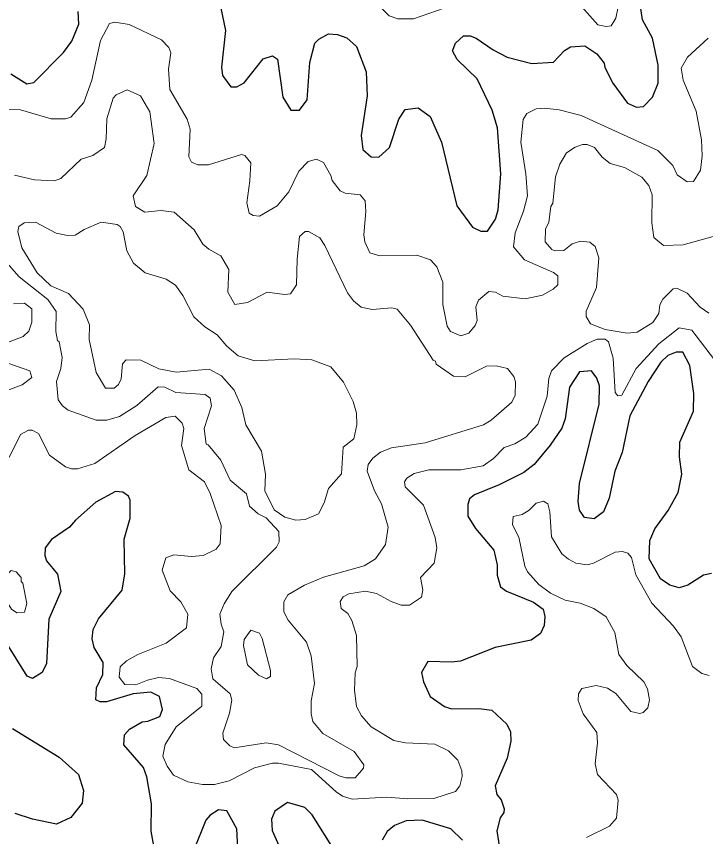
# Model space of a CAD drawing. Extents: x 763.2 to 816.8, y 7896.5 to 7952.7.
# Drawn here: x 802.423 to 805.166, y 7903.788 to 7907.052 of the extents above; entities that cross this region are included whole.
import ezdxf

# ---------------------------------------------------------------- set-up
doc = ezdxf.new("R2010")
doc.units = 0
doc.header["$LTSCALE"] = 0.064
doc.layers.add('1', color=7, linetype='Continuous', lineweight=25)
doc.layers.add('2', color=7, linetype='Continuous', lineweight=13)

msp = doc.modelspace()

# ---------------------------------------------------------------- linework, layer by layer
at = {"layer": '1'}
for points in [[(803.2368, 7907.0852), (803.2548, 7906.9966), (803.2389, 7906.8503), (803.2432, 7906.8172), (803.2767, 7906.7717), (803.3002, 7906.7715), (803.3289, 7906.788), (803.4048, 7906.8828), (803.4414, 7906.8956), (803.4615, 7906.8818), (803.4826, 7906.7304), (803.5142, 7906.679), (803.5496, 7906.6783), (803.5805, 7906.7196), (803.5911, 7906.8682), (803.6107, 7906.9459), (803.6267, 7906.962), (803.6644, 7906.9831), (803.7005, 7906.98), (803.7373, 7906.9663), (803.776, 7906.9322), (803.8153, 7906.8312), (803.8188, 7906.736), (803.7943, 7906.5775), (803.8018, 7906.5221), (803.8352, 7906.4938), (803.8652, 7906.4917)], [(804.0695, 7906.6535), (804.1146, 7906.5512), (804.1755, 7906.2982), (804.2378, 7906.2135), (804.2716, 7906.1979), (804.2979, 7906.1981), (804.3298, 7906.2455), (804.34, 7906.2824), (804.3512, 7906.4256), (804.3377, 7906.6087), (804.3168, 7906.6793), (804.2565, 7906.8034), (804.1768, 7906.8805), (804.1579, 7906.9153), (804.1702, 7906.945), (804.2024, 7906.9745), (804.228, 7906.975), (804.2527, 7906.9653), (804.3201, 7906.9193), (804.3755, 7906.8901), (804.4737, 7906.865), (804.5604, 7906.8697), (804.6044, 7906.9159), (804.6279, 7906.9311), (804.6846, 7906.9351), (804.7324, 7906.9028), (804.7618, 7906.8665), (804.7643, 7906.8481), (804.7962, 7906.7863), (804.8549, 7906.7068), (804.8902, 7906.691), (804.9184, 7906.694), (804.9548, 7906.7309), (804.9775, 7906.7862), (804.9773, 7906.8585), (804.954, 7906.966), (804.9149, 7907.0384), (804.9059, 7907.1002)], [(802.3998, 7906.824), (802.4645, 7906.7837), (802.4913, 7906.7885), (802.6105, 7906.9089), (802.6429, 7906.9538), (802.6714, 7907.0205), (802.668, 7907.0721)], [(803.8652, 7906.4917), (803.9069, 7906.53), (803.9442, 7906.6436), (803.9699, 7906.6818), (804.0212, 7906.6876), (804.0695, 7906.6535)], [(805.1895, 7904.8353), (805.1567, 7904.8286), (805.0956, 7904.7886), (805.0609, 7904.7784), (805.0237, 7904.7887), (804.9867, 7904.8134), (804.9416, 7904.8931), (804.9431, 7904.9668), (804.9643, 7905.0126), (805.0173, 7905.0859), (805.0564, 7905.1581), (805.0711, 7905.2305), (805.0613, 7905.2989), (805.0631, 7905.358), (805.117, 7905.4807), (805.1188, 7905.5519), (805.1027, 7905.6634), (805.0752, 7905.7161), (805.0481, 7905.716), (805.015, 7905.7027), (804.987, 7905.6768), (804.9372, 7905.5996), (804.8639, 7905.4627), (804.8332, 7905.317), (804.8047, 7905.2423), (804.782, 7905.1353), (804.7587, 7905.0803), (804.7219, 7905.0526), (804.6837, 7905.0575), (804.6642, 7905.0872), (804.6587, 7905.1215), (804.6636, 7905.1937), (804.7423, 7905.5085), (804.744, 7905.5814), (804.7324, 7905.6128), (804.712, 7905.642), (804.6643, 7905.6374), (804.6243, 7905.5773), (804.6074, 7905.4502), (804.5929, 7905.414), (804.5464, 7905.3459), (804.4827, 7905.2693), (804.4422, 7905.2366), (804.3444, 7905.1884), (804.2456, 7905.1489), (804.2263, 7905.1321), (804.2193, 7905.1098), (804.2199, 7905.0639), (804.25, 7905.0143), (804.3223, 7904.9276), (804.3363, 7904.87), (804.3355, 7904.8291), (804.3495, 7904.7819), (804.3729, 7904.7656), (804.4801, 7904.7215), (804.5187, 7904.6937), (804.5254, 7904.6645), (804.5237, 7904.6284), (804.5083, 7904.5959), (804.4709, 7904.5699), (804.3276, 7904.541), (804.1895, 7904.487), (804.1549, 7904.4823), (804.0598, 7904.4855), (804.0344, 7904.441), (804.0424, 7904.4048), (804.069, 7904.3459), (804.127, 7904.3062), (804.1542, 7904.2964), (804.2634, 7904.2979), (804.315, 7904.2912), (804.3745, 7904.2364), (804.3885, 7904.2056), (804.3906, 7904.1675), (804.3764, 7904.1008)], [(802.9726, 7903.7377), (802.9594, 7903.81), (802.9609, 7903.9184), (802.9412, 7904.0268), (802.9279, 7904.063), (802.8495, 7904.1536), (802.8524, 7904.1938), (802.8724, 7904.2158), (802.9236, 7904.2448), (802.9452, 7904.2474), (802.9931, 7904.2667), (803.0034, 7904.294), (802.9923, 7904.3464), (802.9579, 7904.3636), (802.8879, 7904.357), (802.781, 7904.3246), (802.7563, 7904.3245), (802.7393, 7904.3327), (802.741, 7904.3801), (802.7666, 7904.4337), (802.7685, 7904.4813), (802.7322, 7904.5413), (802.7244, 7904.5757), (802.7277, 7904.6119), (802.7492, 7904.6551), (802.8437, 7904.7692), (802.8535, 7904.8337), (802.8513, 7904.9718), (802.8751, 7905.0549), (802.8753, 7905.1271), (802.8685, 7905.1426), (802.8458, 7905.1583), (802.8175, 7905.162), (802.7384, 7905.1192), (802.6575, 7905.0478), (802.6338, 7905.0196), (802.5622, 7904.9705), (802.5374, 7904.9375), (802.5355, 7904.9069), (802.542, 7904.8856), (802.5863, 7904.8331), (802.5991, 7904.764), (802.5517, 7904.6539), (802.5417, 7904.4772), (802.5245, 7904.442), (802.4871, 7904.4169), (802.4658, 7904.4266), (802.378, 7904.5669)], [(802.4065, 7904.218), (802.5928, 7904.1041), (802.6703, 7904.036), (802.6895, 7903.9717), (802.6848, 7903.9209), (802.6386, 7903.8643), (802.5815, 7903.8381), (802.4869, 7903.8578), (802.417, 7903.88)], [(804.3764, 7904.1008), (804.3283, 7903.9902), (804.3347, 7903.9553), (804.3525, 7903.9347), (804.3642, 7903.8987), (804.3626, 7903.8841)], [(803.6915, 7903.7295), (803.5992, 7903.8752), (803.5709, 7903.9041), (803.5017, 7903.9234), (803.4507, 7903.8899), (803.4378, 7903.8583), (803.4412, 7903.8125), (803.4883, 7903.7047)], [(803.3074, 7903.6618), (803.2995, 7903.8191), (803.2603, 7903.8908), (803.2267, 7903.8949), (803.1944, 7903.8739), (803.1763, 7903.8535), (803.1268, 7903.7311)], [(804.3626, 7903.8841), (804.3479, 7903.8635), (804.3351, 7903.8107), (804.3481, 7903.7258)], [(804.1983, 7903.7737), (804.1516, 7903.8199), (804.0375, 7903.8541), (803.9741, 7903.851), (803.9273, 7903.8329), (803.8984, 7903.8088), (803.8783, 7903.7748)]]:
    msp.add_lwpolyline(points, dxfattribs=at)
at = {"layer": '2'}
for points in [[(803.7188, 7907.1652), (803.7535, 7907.1691), (803.8254, 7907.1346), (803.9056, 7907.0545), (803.9404, 7907.0428), (804.0035, 7907.0428)], [(804.6628, 7907.1021), (804.737, 7907.0186), (804.7703, 7907.0113), (804.7902, 7907.0151), (804.8085, 7907.0453), (804.8264, 7907.1369)], [(804.0035, 7907.0428), (804.1245, 7907.085)], [(805.1172, 7906.395), (805.0928, 7906.3943), (805.0527, 7906.4222), (805.0348, 7906.4589), (804.975, 7906.5184), (804.6701, 7906.6579), (804.583, 7906.6807), (804.523, 7906.6874), (804.4913, 7906.6837), (804.4538, 7906.6663), (804.4398, 7906.6415), (804.4302, 7906.5513), (804.4499, 7906.4256), (804.4565, 7906.3383), (804.4415, 7906.2776), (804.4083, 7906.1907), (804.4009, 7906.1355), (804.4447, 7906.0834), (804.5601, 7906.0324), (804.5771, 7906.0192), (804.5781, 7905.9837), (804.5592, 7905.9662), (804.5171, 7905.9434), (804.4474, 7905.9284), (804.3582, 7905.9383), (804.3291, 7905.9546), (804.3026, 7905.957), (804.2613, 7905.9228), (804.2512, 7905.8964), (804.256, 7905.8424), (804.2479, 7905.8221), (804.223, 7905.7922), (804.191, 7905.7809), (804.151, 7905.7988), (804.1372, 7905.8198), (804.1197, 7905.9062), (804.1195, 7905.9948), (804.096, 7906.0554), (804.0706, 7906.0834), (804.0166, 7906.1021), (803.8689, 7906.0993), (803.8289, 7906.1111), (803.8095, 7906.1552), (803.8059, 7906.1835), (803.8139, 7906.2751), (803.8103, 7906.3177), (803.7905, 7906.3421), (803.7309, 7906.349), (803.7117, 7906.3575), (803.6798, 7906.3993), (803.6745, 7906.419), (803.6444, 7906.4704), (803.6176, 7906.4835), (803.5842, 7906.4743), (803.5462, 7906.4358), (803.5069, 7906.3546), (803.4608, 7906.2988), (803.3904, 7906.2572), (803.3649, 7906.2592), (803.3488, 7906.2693), (803.3391, 7906.3096), (803.3522, 7906.3984), (803.3553, 7906.4692), (803.3322, 7906.4984), (803.3186, 7906.5032), (803.187, 7906.4608), (803.1447, 7906.4608), (803.1191, 7906.4718), (803.1089, 7906.4936), (803.1137, 7906.603), (803.1028, 7906.643), (803.0335, 7906.7617), (803.0284, 7906.842), (803.0366, 7906.9067), (803.0287, 7906.9281), (802.9997, 7906.959), (802.8715, 7907.0196), (802.8138, 7907.0292), (802.7937, 7907.0241), (802.757, 7906.9559), (802.7227, 7906.7985), (802.6914, 7906.7091), (802.6398, 7906.6513), (802.6184, 7906.6449), (802.5607, 7906.6449), (802.4389, 7906.6798), (802.3398, 7906.6825)], [(805.1764, 7906.9653), (805.093, 7906.8903), (805.0679, 7906.8462), (805.0762, 7906.7988)], [(805.0762, 7906.7988), (805.1275, 7906.6745), (805.1496, 7906.5605), (805.1515, 7906.4979), (805.145, 7906.4402), (805.1172, 7906.395)], [(803.5044, 7904.65), (803.4871, 7904.6827), (803.487, 7904.7229), (803.5034, 7904.7499), (803.5692, 7904.7887), (803.6453, 7904.8209), (803.8063, 7904.8655), (803.8522, 7904.8935), (803.8913, 7904.9502), (803.9023, 7905.0201), (803.876, 7905.1122), (803.8482, 7905.1648), (803.8191, 7905.2423), (803.8224, 7905.2692), (803.8407, 7905.2942), (803.8714, 7905.3178), (803.915, 7905.3358), (804.0497, 7905.3557), (804.2823, 7905.4271), (804.3123, 7905.4457), (804.3943, 7905.5166), (804.4073, 7905.5449), (804.4088, 7905.5973), (804.4026, 7905.6196), (804.3774, 7905.6504), (804.3316, 7905.662), (804.2938, 7905.6602), (804.2081, 7905.618), (804.1623, 7905.6208), (804.0939, 7905.6684), (804.0913, 7905.6798), (804.0812, 7905.6845), (803.9907, 7905.8235), (803.9384, 7905.8869), (803.9167, 7905.8921), (803.8392, 7905.8857), (803.7944, 7905.8957), (803.7647, 7905.9202), (803.7402, 7905.9524), (803.6508, 7906.1409), (803.6302, 7906.1708), (803.5856, 7906.196), (803.572, 7906.1957), (803.5494, 7906.1758), (803.5395, 7906.086), (803.5378, 7905.9833), (803.5139, 7905.9475), (803.4901, 7905.9449), (803.4205, 7905.9543), (803.3422, 7905.9136), (803.2924, 7905.9059), (803.2636, 7905.9549), (803.2676, 7906.0454), (803.2368, 7906.0989), (803.1884, 7906.1252), (803.1651, 7906.1454), (803.1296, 7906.2033), (803.0511, 7906.2732), (802.9977, 7906.2801), (802.9344, 7906.2735), (802.8966, 7906.2952), (802.8875, 7906.3384), (802.9411, 7906.4188), (802.9707, 7906.5461), (802.9542, 7906.6727), (802.9159, 7906.7359), (802.864, 7906.7597), (802.819, 7906.7405), (802.8079, 7906.7262), (802.7821, 7906.6448), (802.7801, 7906.5651), (802.7732, 7906.5298), (802.7262, 7906.498), (802.6806, 7906.4846), (802.5994, 7906.4067), (802.5737, 7906.3984), (802.4942, 7906.4017), (802.4147, 7906.42)], [(805.1954, 7906.1763), (805.0767, 7906.1427), (804.9983, 7906.1402), (804.9595, 7906.1717), (804.9513, 7906.231), (804.9527, 7906.3418), (804.9401, 7906.3788), (804.9117, 7906.4129), (804.8429, 7906.4505), (804.7863, 7906.4668), (804.754, 7906.4921), (804.723, 7906.5309), (804.6944, 7906.5424), (804.6761, 7906.5427), (804.6459, 7906.5323), (804.6119, 7906.5087), (804.5855, 7906.4643), (804.5684, 7906.4138), (804.5583, 7906.309), (804.5499, 7906.2959), (804.542, 7906.2337), (804.5288, 7906.2053), (804.5272, 7906.1547), (804.5535, 7906.1244), (804.5659, 7906.119), (804.6015, 7906.1203), (804.6346, 7906.1471), (804.6675, 7906.1583), (804.7049, 7906.1538), (804.7256, 7906.1368), (804.7407, 7906.0909), (804.7313, 7905.9736), (804.6898, 7905.8795), (804.6902, 7905.8574), (804.7077, 7905.8286), (804.7653, 7905.8061), (804.8534, 7905.7919), (804.8934, 7905.796), (804.9556, 7905.8342), (804.9789, 7905.8699), (804.9834, 7905.9046), (804.996, 7905.9273), (805.036, 7905.9681), (805.0516, 7905.9705), (805.092, 7905.951), (805.1445, 7905.8944), (805.1784, 7905.8715)], [(802.3573, 7906.1018), (802.4332, 7906.0158), (802.5479, 7905.9255), (802.5809, 7905.878), (802.5797, 7905.7985), (802.5861, 7905.7619), (802.5929, 7905.7567)], [(802.4104, 7905.9088), (802.4548, 7905.9116), (802.4843, 7905.8879), (802.4844, 7905.8354), (802.4719, 7905.7993), (802.4491, 7905.7786), (802.3629, 7905.7456)], [(803.7234, 7904.7427), (803.7463, 7904.7544), (803.8115, 7904.7647), (803.8564, 7904.756), (803.9148, 7904.7234), (803.9543, 7904.7089), (803.9866, 7904.7096), (804.0343, 7904.7412), (804.0408, 7904.7698), (804.031, 7904.8199), (804.0849, 7904.8758), (804.0964, 7904.9372), (804.0896, 7904.9781), (804.0428, 7905.107), (803.9702, 7905.1795), (803.967, 7905.1995), (803.9772, 7905.2152), (804.0057, 7905.2328), (804.0639, 7905.2477), (804.1917, 7905.248), (804.2801, 7905.2632), (804.3217, 7905.2923), (804.3642, 7905.3361), (804.4058, 7905.3508), (804.4499, 7905.3778), (804.4984, 7905.4295), (804.5349, 7905.5407), (804.5422, 7905.6118), (804.5517, 7905.6417), (804.6032, 7905.6931), (804.6947, 7905.7508), (804.7342, 7905.7683), (804.7654, 7905.7679), (804.7786, 7905.7572), (804.7983, 7905.6926), (804.8051, 7905.5554), (804.8161, 7905.5424), (804.8318, 7905.545), (804.8892, 7905.6512), (804.9792, 7905.7491), (805.0609, 7905.8128), (805.1103, 7905.8033), (805.2187, 7905.6627)], [(802.5929, 7905.7567), (802.6042, 7905.6949), (802.5994, 7905.6514), (802.5817, 7905.5995), (802.5894, 7905.5265), (802.6061, 7905.5028)], [(802.3613, 7905.682), (802.4759, 7905.6421), (802.4839, 7905.6146), (802.445, 7905.5866), (802.385, 7905.5634)], [(802.6061, 7905.5028), (802.6291, 7905.4847), (802.7401, 7905.4454), (802.782, 7905.4452), (802.8328, 7905.4601), (802.9017, 7905.5044), (802.9868, 7905.5779), (803.0129, 7905.5765), (803.0576, 7905.5551), (803.1739, 7905.5471), (803.1943, 7905.533), (803.1993, 7905.5025), (803.17, 7905.4121), (803.1775, 7905.3493), (803.1852, 7905.347), (803.2365, 7905.2862), (803.2739, 7905.2066), (803.3387, 7905.1523), (803.3502, 7905.1035), (803.3844, 7905.0726), (803.4167, 7905.0567), (803.4672, 7905.0022), (803.4687, 7904.9611), (803.4579, 7904.9399), (803.2804, 7904.7636), (803.249, 7904.7148), (803.2328, 7904.6735), (803.2372, 7904.6339), (803.2481, 7904.6034), (803.237, 7904.5451), (803.2072, 7904.4994), (803.1977, 7904.4565), (803.2049, 7904.4159), (803.2732, 7904.356), (803.2794, 7904.3308), (803.2706, 7904.2792), (803.244, 7904.1993), (803.2462, 7904.1745), (803.272, 7904.1496), (803.2897, 7904.1419), (803.4171, 7904.1615), (803.4664, 7904.1535), (803.7078, 7904.03), (803.7334, 7904.0221), (803.7715, 7904.022), (803.8035, 7904.0607), (803.8054, 7904.0738), (803.7671, 7904.127), (803.642, 7904.1991), (803.6019, 7904.2462), (803.5954, 7904.2773), (803.5954, 7904.3285), (803.6085, 7904.398), (803.5957, 7904.5075), (803.5766, 7904.5623), (803.5044, 7904.65)], [(802.3931, 7905.2967), (802.4391, 7905.3886), (802.4713, 7905.4055), (802.4854, 7905.4052), (802.5101, 7905.3926), (802.5538, 7905.3059), (802.6185, 7905.2599), (802.6423, 7905.2513), (802.6651, 7905.2513), (802.7342, 7905.2726), (802.8953, 7905.3838), (803.0169, 7905.4565), (803.0539, 7905.4614), (803.0823, 7905.4334), (803.089, 7905.4123), (803.0794, 7905.345), (803.1095, 7905.2477), (803.1711, 7905.2002), (803.1933, 7905.1533), (803.2369, 7905.026), (803.2338, 7904.9534), (803.2173, 7904.9324), (803.1654, 7904.9063), (803.1194, 7904.9029), (803.0498, 7904.9093), (803.0176, 7904.8981), (803.0025, 7904.8483), (803.035, 7904.7666), (803.0764, 7904.723), (803.1053, 7904.6738), (803.0994, 7904.6196), (803.0188, 7904.5586), (802.9058, 7904.5136), (802.8605, 7904.4878), (802.8349, 7904.4643), (802.8318, 7904.4231), (802.8541, 7904.3932), (802.8984, 7904.3918), (802.9445, 7904.4114), (802.988, 7904.4209), (803.0325, 7904.4181), (803.1401, 7904.3781), (803.1612, 7904.3554), (803.1607, 7904.3076), (803.058, 7904.2256), (803.0153, 7904.155), (803.0057, 7904.1086), (803.0221, 7904.069), (803.0474, 7904.0328), (803.105, 7904.0065), (803.1633, 7903.9958), (803.2108, 7903.9957), (803.2699, 7904.0105), (803.3696, 7904.0617), (803.4416, 7904.0805), (803.4656, 7904.081), (803.5972, 7904.0552), (803.695, 7903.9661), (803.7209, 7903.9495), (803.7591, 7903.9367), (803.8967, 7903.9447), (803.98, 7903.9382), (804.0844, 7903.9398), (804.1698, 7903.9676), (804.1871, 7903.9904), (804.1967, 7904.0275), (804.1949, 7904.0505), (804.179, 7904.0919), (804.1426, 7904.1302), (804.0876, 7904.1567), (803.9719, 7904.1618), (803.9249, 7904.1708), (803.8348, 7904.2245), (803.7961, 7904.269), (803.7767, 7904.3055), (803.7679, 7904.3705), (803.771, 7904.4395), (803.7794, 7904.4656), (803.7758, 7904.5884)], [(805.1799, 7904.4294), (805.1512, 7904.4373), (805.1129, 7904.4651), (805.0686, 7904.5836), (805.0376, 7904.6254), (804.9521, 7904.7175), (804.888, 7904.8297), (804.8703, 7904.8984), (804.8556, 7904.9164), (804.8345, 7904.9224), (804.8056, 7904.9206), (804.72, 7904.877), (804.6945, 7904.8702), (804.6498, 7904.8768), (804.6198, 7904.8919), (804.594, 7904.914), (804.5529, 7904.9811), (804.5452, 7905.0812), (804.5375, 7905.112), (804.5206, 7905.1226), (804.491, 7905.1154), (804.4635, 7905.0874), (804.436, 7905.0707), (804.4, 7905.0626), (804.3975, 7905.0285), (804.4218, 7904.9796), (804.446, 7904.864), (804.4563, 7904.8424), (804.502, 7904.7917), (804.5485, 7904.7566), (804.6071, 7904.7289), (804.6662, 7904.7172), (804.7212, 7904.6961), (804.7698, 7904.663), (804.8043, 7904.6007), (804.8204, 7904.5125), (804.8517, 7904.4688), (804.9194, 7904.4037), (804.9338, 7904.376), (804.9429, 7904.3327), (804.9362, 7904.3004), (804.9175, 7904.2823), (804.9034, 7904.2785), (804.8681, 7904.2863), (804.8087, 7904.3583), (804.7746, 7904.3788), (804.73, 7904.3898), (804.673, 7904.3773), (804.6603, 7904.3564), (804.6588, 7904.3299), (804.6782, 7904.2773), (804.7327, 7904.202), (804.7358, 7904.1609), (804.726, 7904.0785), (804.7351, 7904.0355), (804.8112, 7903.956), (804.8178, 7903.934), (804.8114, 7903.8615), (804.7826, 7903.8296), (804.691, 7903.7853)], [(803.7758, 7904.5884), (803.7578, 7904.6481), (803.742, 7904.6755), (803.7155, 7904.6961), (803.7118, 7904.7235), (803.7234, 7904.7427)]]:
    msp.add_lwpolyline(points, dxfattribs=at)
for points in [[(803.336, 7905.4264), (803.3194, 7905.4954), (803.2897, 7905.5649), (803.239, 7905.6221), (803.1901, 7905.6487), (803.0584, 7905.6359), (802.9891, 7905.6494), (802.9173, 7905.6848), (802.8601, 7905.685), (802.8444, 7905.6701), (802.839, 7905.6105), (802.8295, 7905.587), (802.8111, 7905.5728), (802.7769, 7905.5724), (802.7406, 7905.6348), (802.7128, 7905.7663), (802.7141, 7905.8252), (802.688, 7905.8872), (802.6295, 7905.9491), (802.56, 7905.9797), (802.5057, 7906.0312), (802.4448, 7906.1311), (802.4289, 7906.1957), (802.4326, 7906.2165), (802.453, 7906.2309), (802.4987, 7906.2336), (802.5804, 7906.1894), (802.6264, 7906.1798), (802.6559, 7906.1819), (802.6921, 7906.2046), (802.76, 7906.2336), (802.824, 7906.2236), (802.8353, 7906.2161), (802.8472, 7906.1951), (802.8616, 7906.1197), (802.8881, 7906.0703), (802.9353, 7906.0316), (803.0182, 7906.0066), (803.0557, 7905.983), (803.085, 7905.9412), (803.1292, 7905.8566), (803.1726, 7905.8172), (803.221, 7905.7846), (803.2596, 7905.7399), (803.3051, 7905.7013), (803.3718, 7905.6818), (803.5296, 7905.69), (803.5979, 7905.685), (803.6741, 7905.657), (803.725, 7905.5962), (803.7626, 7905.5198), (803.7759, 7905.4738), (803.7777, 7905.427), (803.766, 7905.3713), (803.7234, 7905.3383), (803.7168, 7905.2323), (803.6643, 7905.1737), (803.648, 7905.117), (803.6246, 7905.0721), (803.5723, 7905.0508), (803.5344, 7905.0475), (803.4912, 7905.06), (803.4481, 7905.0883), (803.4115, 7905.1642), (803.4144, 7905.2305), (803.3979, 7905.3224)], [(802.4482, 7904.7967), (802.4418, 7904.8034), (802.441, 7904.8196), (802.422, 7904.8415), (802.402, 7904.8466), (802.39, 7904.8353), (802.3724, 7904.8003), (802.3716, 7904.7457), (802.4036, 7904.693), (802.4238, 7904.6794), (802.4545, 7904.6814), (802.4642, 7904.7157)], [(803.4011, 7904.5761), (803.3903, 7904.5983), (803.3557, 7904.6099), (803.3296, 7904.5731), (803.326, 7904.5482), (803.3422, 7904.4713), (803.3856, 7904.4308), (803.4182, 7904.4164), (803.4339, 7904.425), (803.4342, 7904.4492)]]:
    msp.add_lwpolyline(points, close=True, dxfattribs=at)

doc.saveas('drawing.dxf')
